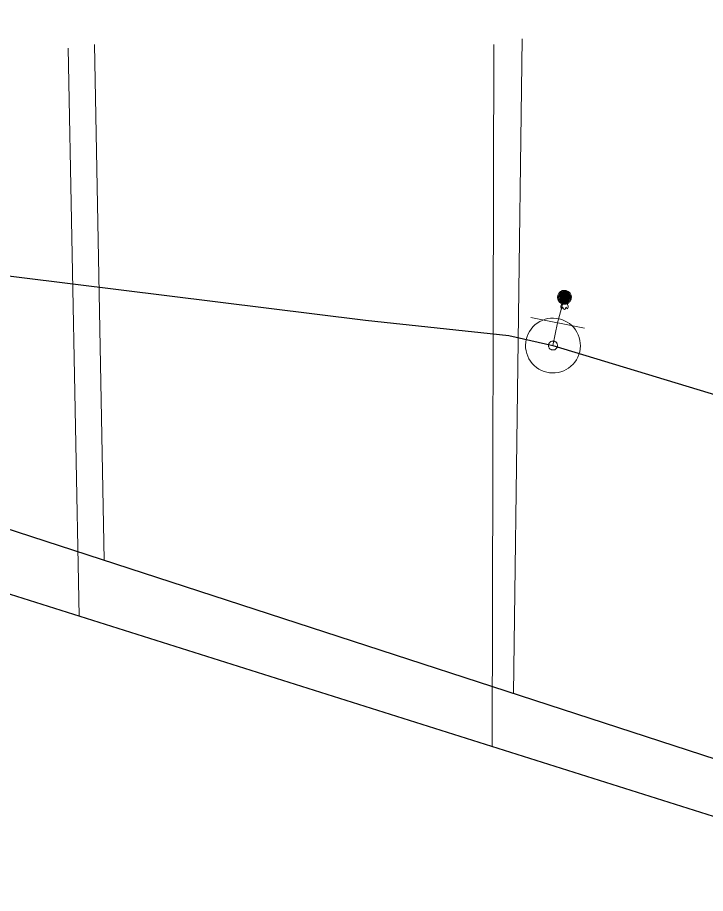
# Model space of a CAD drawing. Extents: x -809028 to -807737, y -990545 to -989489.
# Drawn here: x -808630.57 to -808618.02, y -989812.12 to -989796.15 of the extents above; entities that cross this region are included whole.
import ezdxf

# ---------------------------------------------------------------- set-up
doc = ezdxf.new("R2010")
doc.units = 0
doc.header["$LTSCALE"] = 0.32
for name, color, linetype, lineweight in [('11', 7, 'Continuous', 13), ('14', 7, 'Continuous', 25), ('17', 7, 'Continuous', 25), ('34', 7, 'Continuous', 13), ('47', 7, 'Continuous', 13), ('9', 7, 'Continuous', 13)]:
    doc.layers.add(name, color=color, linetype=linetype, lineweight=lineweight)

msp = doc.modelspace()

# ---------------------------------------------------------------- linework, layer by layer
at = {"layer": '11'}
for p, q in [((-808621.369, -989796.535), (-808621.522, -989808.473)), ((-808629.65, -989796.707), (-808629.447, -989807.064)), ((-808629.169, -989796.638), (-808628.994, -989806.042)), ((-808621.884, -989796.638), (-808621.915, -989809.443))]:
    msp.add_line(p, q, dxfattribs=at)
at = {"layer": '14'}
msp.add_line((-808650.074, -989800.548), (-808613.429, -989812.124), dxfattribs=at)
msp.add_lwpolyline([(-808649.942, -989799.225), (-808613.76, -989810.999), (-808612.533, -989811.198)], dxfattribs=at)
at = {"layer": '14', "lineweight": 13}
msp.add_lwpolyline([(-808620.805, -989802.129), (-808620.721, -989801.714), (-808620.595, -989801.249)], dxfattribs=at)
at = {"layer": '17'}
for points in [[(-808620.805, -989802.129), (-808603.98, -989807.227), (-808601.971, -989808.234), (-808593.698, -989796.145)], [(-808658.368, -989797.43), (-808624.226, -989801.666), (-808621.609, -989801.943), (-808620.805, -989802.129)]]:
    msp.add_lwpolyline(points, dxfattribs=at)
at = {"layer": '34'}
msp.add_line((-808621.211, -989801.615), (-808620.231, -989801.813), dxfattribs=at)
at = {"layer": '47'}
for points in [[(-808620.317, -989802.241), (-808620.309, -989802.19), (-808620.305, -989802.137), (-808620.307, -989802.086), (-808620.314, -989802.034), (-808620.326, -989801.983), (-808620.345, -989801.933), (-808620.368, -989801.887), (-808620.395, -989801.842), (-808620.427, -989801.801), (-808620.463, -989801.763), (-808620.504, -989801.729), (-808620.547, -989801.7), (-808620.593, -989801.676), (-808620.642, -989801.656), (-808620.692, -989801.641), (-808620.743, -989801.633), (-808620.796, -989801.629), (-808620.848, -989801.631), (-808620.899, -989801.638), (-808620.95, -989801.65), (-808621, -989801.669), (-808621.047, -989801.692), (-808621.092, -989801.719), (-808621.133, -989801.751), (-808621.17, -989801.787), (-808621.204, -989801.828), (-808621.234, -989801.871), (-808621.257, -989801.917), (-808621.277, -989801.966), (-808621.292, -989802.016), (-808621.3, -989802.067), (-808621.304, -989802.12), (-808621.303, -989802.172), (-808621.295, -989802.223), (-808621.283, -989802.274), (-808621.265, -989802.324), (-808621.242, -989802.371), (-808621.215, -989802.415), (-808621.182, -989802.457), (-808621.146, -989802.494), (-808621.105, -989802.528), (-808621.063, -989802.557), (-808621.016, -989802.581), (-808620.967, -989802.601), (-808620.917, -989802.616), (-808620.866, -989802.624), (-808620.813, -989802.628), (-808620.762, -989802.627), (-808620.71, -989802.619), (-808620.659, -989802.607), (-808620.609, -989802.589), (-808620.563, -989802.566), (-808620.519, -989802.539), (-808620.477, -989802.506), (-808620.439, -989802.47), (-808620.405, -989802.429), (-808620.377, -989802.387), (-808620.352, -989802.34), (-808620.332, -989802.291)], [(-808620.725, -989802.147), (-808620.723, -989802.138), (-808620.723, -989802.13), (-808620.723, -989802.122), (-808620.724, -989802.113), (-808620.726, -989802.105), (-808620.729, -989802.097), (-808620.733, -989802.089), (-808620.737, -989802.081), (-808620.743, -989802.075), (-808620.749, -989802.069), (-808620.755, -989802.063), (-808620.763, -989802.058), (-808620.77, -989802.054), (-808620.777, -989802.051), (-808620.786, -989802.049), (-808620.795, -989802.047), (-808620.803, -989802.047), (-808620.811, -989802.047), (-808620.82, -989802.048), (-808620.828, -989802.05), (-808620.836, -989802.053), (-808620.844, -989802.057), (-808620.852, -989802.061), (-808620.859, -989802.067), (-808620.864, -989802.073), (-808620.87, -989802.079), (-808620.875, -989802.087), (-808620.879, -989802.094), (-808620.882, -989802.101), (-808620.884, -989802.11), (-808620.886, -989802.119), (-808620.886, -989802.127), (-808620.886, -989802.135), (-808620.885, -989802.144), (-808620.883, -989802.152), (-808620.881, -989802.16), (-808620.876, -989802.168), (-808620.872, -989802.176), (-808620.866, -989802.183), (-808620.86, -989802.188), (-808620.854, -989802.194), (-808620.846, -989802.199), (-808620.839, -989802.203), (-808620.832, -989802.206), (-808620.823, -989802.208), (-808620.814, -989802.21), (-808620.806, -989802.21), (-808620.798, -989802.21), (-808620.789, -989802.209), (-808620.781, -989802.207), (-808620.773, -989802.205), (-808620.765, -989802.2), (-808620.757, -989802.196), (-808620.751, -989802.19), (-808620.745, -989802.184), (-808620.739, -989802.178), (-808620.734, -989802.17), (-808620.73, -989802.163), (-808620.727, -989802.156)]]:
    msp.add_lwpolyline(points, close=True, dxfattribs=at)
at = {"layer": '9'}
for points in [[(-808620.595, -989801.122), (-808620.608, -989801.122), (-808620.621, -989801.124), (-808620.634, -989801.127), (-808620.646, -989801.132), (-808620.658, -989801.138), (-808620.669, -989801.145), (-808620.679, -989801.153), (-808620.689, -989801.163), (-808620.697, -989801.173), (-808620.704, -989801.184), (-808620.71, -989801.196), (-808620.715, -989801.208), (-808620.718, -989801.221), (-808620.72, -989801.234), (-808620.722, -989801.247), (-808620.721, -989801.26), (-808620.719, -989801.273), (-808620.716, -989801.286), (-808620.711, -989801.298), (-808620.705, -989801.31), (-808620.698, -989801.321), (-808620.69, -989801.331), (-808620.68, -989801.341), (-808620.67, -989801.349), (-808620.659, -989801.356), (-808620.647, -989801.362), (-808620.635, -989801.367), (-808620.622, -989801.37), (-808620.609, -989801.372), (-808620.596, -989801.374), (-808620.583, -989801.374), (-808620.57, -989801.372), (-808620.557, -989801.369), (-808620.545, -989801.364), (-808620.533, -989801.358), (-808620.522, -989801.351), (-808620.512, -989801.343), (-808620.502, -989801.333), (-808620.494, -989801.323), (-808620.487, -989801.312), (-808620.481, -989801.3), (-808620.476, -989801.288), (-808620.473, -989801.275), (-808620.471, -989801.262), (-808620.47, -989801.249), (-808620.47, -989801.236), (-808620.472, -989801.223), (-808620.475, -989801.21), (-808620.48, -989801.198), (-808620.486, -989801.186), (-808620.493, -989801.175), (-808620.501, -989801.165), (-808620.511, -989801.155), (-808620.521, -989801.147), (-808620.532, -989801.14), (-808620.544, -989801.134), (-808620.556, -989801.129), (-808620.569, -989801.126), (-808620.582, -989801.124)], [(-808620.595, -989801.376), (-808620.582, -989801.375), (-808620.569, -989801.373), (-808620.556, -989801.37), (-808620.544, -989801.365), (-808620.532, -989801.359), (-808620.521, -989801.352), (-808620.511, -989801.344), (-808620.501, -989801.334), (-808620.493, -989801.324), (-808620.486, -989801.313), (-808620.48, -989801.301), (-808620.475, -989801.289), (-808620.472, -989801.276), (-808620.47, -989801.263), (-808620.469, -989801.25), (-808620.468, -989801.237), (-808620.47, -989801.224), (-808620.473, -989801.211), (-808620.478, -989801.199), (-808620.484, -989801.187), (-808620.491, -989801.176), (-808620.499, -989801.166), (-808620.509, -989801.156), (-808620.519, -989801.148), (-808620.53, -989801.141), (-808620.542, -989801.135), (-808620.554, -989801.13), (-808620.567, -989801.127), (-808620.58, -989801.125), (-808620.593, -989801.124), (-808620.606, -989801.124), (-808620.619, -989801.126), (-808620.632, -989801.129), (-808620.644, -989801.134), (-808620.656, -989801.14), (-808620.667, -989801.147), (-808620.677, -989801.155), (-808620.687, -989801.165), (-808620.695, -989801.175), (-808620.702, -989801.186), (-808620.708, -989801.198), (-808620.713, -989801.21), (-808620.716, -989801.223), (-808620.718, -989801.236), (-808620.721, -989801.249), (-808620.72, -989801.262), (-808620.718, -989801.275), (-808620.715, -989801.288), (-808620.71, -989801.3), (-808620.704, -989801.312), (-808620.697, -989801.323), (-808620.689, -989801.333), (-808620.679, -989801.343), (-808620.669, -989801.351), (-808620.658, -989801.358), (-808620.646, -989801.364), (-808620.634, -989801.369), (-808620.621, -989801.372), (-808620.608, -989801.374)], [(-808620.595, -989801.142), (-808620.606, -989801.141), (-808620.617, -989801.143), (-808620.628, -989801.146), (-808620.638, -989801.15), (-808620.648, -989801.155), (-808620.657, -989801.161), (-808620.666, -989801.168), (-808620.674, -989801.176), (-808620.681, -989801.185), (-808620.687, -989801.194), (-808620.692, -989801.204), (-808620.696, -989801.214), (-808620.699, -989801.225), (-808620.702, -989801.236), (-808620.702, -989801.247), (-808620.702, -989801.258), (-808620.7, -989801.269), (-808620.697, -989801.28), (-808620.693, -989801.29), (-808620.688, -989801.3), (-808620.682, -989801.309), (-808620.675, -989801.318), (-808620.667, -989801.326), (-808620.658, -989801.333), (-808620.649, -989801.339), (-808620.639, -989801.344), (-808620.629, -989801.348), (-808620.618, -989801.351), (-808620.607, -989801.353), (-808620.596, -989801.354), (-808620.585, -989801.355), (-808620.574, -989801.353), (-808620.563, -989801.35), (-808620.553, -989801.346), (-808620.543, -989801.341), (-808620.534, -989801.335), (-808620.525, -989801.328), (-808620.517, -989801.32), (-808620.51, -989801.311), (-808620.504, -989801.302), (-808620.499, -989801.292), (-808620.495, -989801.282), (-808620.492, -989801.271), (-808620.49, -989801.26), (-808620.49, -989801.249), (-808620.489, -989801.238), (-808620.491, -989801.227), (-808620.494, -989801.216), (-808620.498, -989801.206), (-808620.503, -989801.196), (-808620.509, -989801.187), (-808620.516, -989801.178), (-808620.524, -989801.17), (-808620.533, -989801.163), (-808620.542, -989801.157), (-808620.552, -989801.152), (-808620.562, -989801.148), (-808620.573, -989801.145), (-808620.584, -989801.143)], [(-808620.595, -989801.356), (-808620.584, -989801.356), (-808620.573, -989801.354), (-808620.562, -989801.351), (-808620.552, -989801.347), (-808620.542, -989801.342), (-808620.533, -989801.336), (-808620.524, -989801.329), (-808620.516, -989801.321), (-808620.509, -989801.312), (-808620.503, -989801.303), (-808620.498, -989801.293), (-808620.494, -989801.283), (-808620.491, -989801.272), (-808620.489, -989801.261), (-808620.489, -989801.25), (-808620.487, -989801.239), (-808620.489, -989801.228), (-808620.492, -989801.217), (-808620.496, -989801.207), (-808620.501, -989801.197), (-808620.507, -989801.188), (-808620.514, -989801.179), (-808620.522, -989801.171), (-808620.531, -989801.164), (-808620.54, -989801.158), (-808620.55, -989801.153), (-808620.56, -989801.149), (-808620.571, -989801.146), (-808620.582, -989801.144), (-808620.593, -989801.144), (-808620.604, -989801.143), (-808620.615, -989801.145), (-808620.626, -989801.148), (-808620.636, -989801.152), (-808620.646, -989801.157), (-808620.655, -989801.163), (-808620.664, -989801.17), (-808620.672, -989801.178), (-808620.679, -989801.187), (-808620.685, -989801.196), (-808620.69, -989801.206), (-808620.694, -989801.216), (-808620.697, -989801.227), (-808620.699, -989801.238), (-808620.701, -989801.249), (-808620.701, -989801.26), (-808620.699, -989801.271), (-808620.696, -989801.282), (-808620.692, -989801.292), (-808620.687, -989801.302), (-808620.681, -989801.311), (-808620.674, -989801.32), (-808620.666, -989801.328), (-808620.657, -989801.335), (-808620.648, -989801.341), (-808620.638, -989801.346), (-808620.628, -989801.35), (-808620.617, -989801.353), (-808620.606, -989801.355)], [(-808620.595, -989801.161), (-808620.604, -989801.161), (-808620.613, -989801.162), (-808620.622, -989801.165), (-808620.63, -989801.168), (-808620.638, -989801.172), (-808620.646, -989801.177), (-808620.653, -989801.183), (-808620.659, -989801.189), (-808620.665, -989801.196), (-808620.67, -989801.204), (-808620.674, -989801.212), (-808620.677, -989801.22), (-808620.68, -989801.229), (-808620.681, -989801.238), (-808620.683, -989801.247), (-808620.682, -989801.256), (-808620.681, -989801.265), (-808620.678, -989801.274), (-808620.675, -989801.282), (-808620.671, -989801.29), (-808620.666, -989801.298), (-808620.66, -989801.305), (-808620.654, -989801.311), (-808620.647, -989801.317), (-808620.639, -989801.322), (-808620.631, -989801.326), (-808620.623, -989801.329), (-808620.614, -989801.332), (-808620.605, -989801.333), (-808620.596, -989801.335), (-808620.587, -989801.335), (-808620.578, -989801.334), (-808620.569, -989801.331), (-808620.561, -989801.328), (-808620.553, -989801.324), (-808620.545, -989801.319), (-808620.538, -989801.313), (-808620.532, -989801.307), (-808620.526, -989801.3), (-808620.521, -989801.292), (-808620.517, -989801.284), (-808620.514, -989801.276), (-808620.511, -989801.267), (-808620.51, -989801.258), (-808620.509, -989801.249), (-808620.509, -989801.24), (-808620.51, -989801.231), (-808620.513, -989801.222), (-808620.516, -989801.214), (-808620.52, -989801.206), (-808620.525, -989801.198), (-808620.531, -989801.191), (-808620.537, -989801.185), (-808620.544, -989801.179), (-808620.552, -989801.174), (-808620.56, -989801.17), (-808620.568, -989801.167), (-808620.577, -989801.164), (-808620.586, -989801.163)], [(-808620.595, -989801.337), (-808620.586, -989801.336), (-808620.577, -989801.335), (-808620.568, -989801.332), (-808620.56, -989801.329), (-808620.552, -989801.325), (-808620.544, -989801.32), (-808620.537, -989801.314), (-808620.531, -989801.308), (-808620.525, -989801.301), (-808620.52, -989801.293), (-808620.516, -989801.285), (-808620.513, -989801.277), (-808620.51, -989801.268), (-808620.509, -989801.259), (-808620.508, -989801.25), (-808620.507, -989801.241), (-808620.508, -989801.232), (-808620.511, -989801.223), (-808620.514, -989801.215), (-808620.518, -989801.207), (-808620.523, -989801.199), (-808620.529, -989801.192), (-808620.535, -989801.186), (-808620.542, -989801.18), (-808620.55, -989801.175), (-808620.558, -989801.171), (-808620.566, -989801.168), (-808620.575, -989801.165), (-808620.584, -989801.164), (-808620.593, -989801.163), (-808620.602, -989801.163), (-808620.611, -989801.164), (-808620.62, -989801.167), (-808620.628, -989801.17), (-808620.636, -989801.174), (-808620.644, -989801.179), (-808620.651, -989801.185), (-808620.657, -989801.191), (-808620.663, -989801.198), (-808620.668, -989801.206), (-808620.672, -989801.214), (-808620.675, -989801.222), (-808620.678, -989801.231), (-808620.679, -989801.24), (-808620.682, -989801.249), (-808620.681, -989801.258), (-808620.68, -989801.267), (-808620.677, -989801.276), (-808620.674, -989801.284), (-808620.67, -989801.292), (-808620.665, -989801.3), (-808620.659, -989801.307), (-808620.653, -989801.313), (-808620.646, -989801.319), (-808620.638, -989801.324), (-808620.63, -989801.328), (-808620.622, -989801.331), (-808620.613, -989801.334), (-808620.604, -989801.335)], [(-808620.595, -989801.181), (-808620.602, -989801.181), (-808620.609, -989801.182), (-808620.616, -989801.183), (-808620.622, -989801.186), (-808620.628, -989801.189), (-808620.634, -989801.193), (-808620.64, -989801.197), (-808620.645, -989801.202), (-808620.649, -989801.208), (-808620.653, -989801.214), (-808620.656, -989801.22), (-808620.659, -989801.226), (-808620.66, -989801.233), (-808620.663, -989801.24), (-808620.663, -989801.247), (-808620.663, -989801.254), (-808620.661, -989801.261), (-808620.66, -989801.268), (-808620.657, -989801.274), (-808620.654, -989801.281), (-808620.65, -989801.286), (-808620.646, -989801.292), (-808620.641, -989801.297), (-808620.635, -989801.301), (-808620.629, -989801.305), (-808620.623, -989801.308), (-808620.617, -989801.311), (-808620.61, -989801.313), (-808620.603, -989801.314), (-808620.596, -989801.315), (-808620.589, -989801.316), (-808620.582, -989801.315), (-808620.575, -989801.313), (-808620.569, -989801.31), (-808620.562, -989801.307), (-808620.557, -989801.303), (-808620.551, -989801.299), (-808620.546, -989801.294), (-808620.542, -989801.288), (-808620.538, -989801.283), (-808620.535, -989801.276), (-808620.532, -989801.27), (-808620.53, -989801.263), (-808620.529, -989801.256), (-808620.529, -989801.249), (-808620.529, -989801.242), (-808620.529, -989801.235), (-808620.531, -989801.228), (-808620.534, -989801.222), (-808620.537, -989801.216), (-808620.541, -989801.21), (-808620.545, -989801.204), (-808620.55, -989801.199), (-808620.556, -989801.195), (-808620.561, -989801.191), (-808620.568, -989801.188), (-808620.574, -989801.185), (-808620.581, -989801.184), (-808620.588, -989801.182)], [(-808620.595, -989801.317), (-808620.588, -989801.317), (-808620.581, -989801.315), (-808620.574, -989801.314), (-808620.568, -989801.311), (-808620.562, -989801.308), (-808620.556, -989801.304), (-808620.55, -989801.3), (-808620.545, -989801.295), (-808620.541, -989801.289), (-808620.537, -989801.283), (-808620.534, -989801.277), (-808620.531, -989801.271), (-808620.53, -989801.264), (-808620.528, -989801.257), (-808620.528, -989801.25), (-808620.526, -989801.243), (-808620.528, -989801.236), (-808620.529, -989801.229), (-808620.532, -989801.223), (-808620.535, -989801.216), (-808620.539, -989801.211), (-808620.543, -989801.205), (-808620.548, -989801.2), (-808620.554, -989801.196), (-808620.56, -989801.192), (-808620.566, -989801.189), (-808620.572, -989801.186), (-808620.579, -989801.184), (-808620.586, -989801.183), (-808620.593, -989801.183), (-808620.6, -989801.182), (-808620.607, -989801.183), (-808620.614, -989801.185), (-808620.62, -989801.188), (-808620.627, -989801.191), (-808620.632, -989801.195), (-808620.638, -989801.199), (-808620.643, -989801.204), (-808620.647, -989801.21), (-808620.651, -989801.215), (-808620.654, -989801.222), (-808620.657, -989801.228), (-808620.659, -989801.235), (-808620.66, -989801.242), (-808620.662, -989801.249), (-808620.662, -989801.256), (-808620.661, -989801.263), (-808620.659, -989801.27), (-808620.656, -989801.276), (-808620.653, -989801.282), (-808620.649, -989801.288), (-808620.645, -989801.294), (-808620.64, -989801.299), (-808620.634, -989801.303), (-808620.629, -989801.307), (-808620.622, -989801.31), (-808620.616, -989801.313), (-808620.609, -989801.314), (-808620.602, -989801.316)], [(-808620.595, -989801.201), (-808620.6, -989801.201), (-808620.605, -989801.201), (-808620.61, -989801.202), (-808620.614, -989801.204), (-808620.619, -989801.206), (-808620.623, -989801.209), (-808620.626, -989801.212), (-808620.63, -989801.216), (-808620.633, -989801.219), (-808620.636, -989801.223), (-808620.638, -989801.228), (-808620.64, -989801.232), (-808620.641, -989801.237), (-808620.643, -989801.242), (-808620.643, -989801.247), (-808620.643, -989801.252), (-808620.642, -989801.257), (-808620.641, -989801.262), (-808620.639, -989801.266), (-808620.637, -989801.271), (-808620.634, -989801.275), (-808620.631, -989801.279), (-808620.627, -989801.282), (-808620.624, -989801.285), (-808620.62, -989801.288), (-808620.615, -989801.29), (-808620.611, -989801.292), (-808620.606, -989801.293), (-808620.601, -989801.294), (-808620.596, -989801.295), (-808620.591, -989801.296), (-808620.586, -989801.295), (-808620.581, -989801.294), (-808620.577, -989801.292), (-808620.572, -989801.29), (-808620.568, -989801.287), (-808620.564, -989801.284), (-808620.561, -989801.281), (-808620.558, -989801.277), (-808620.555, -989801.273), (-808620.553, -989801.268), (-808620.551, -989801.264), (-808620.55, -989801.259), (-808620.549, -989801.254), (-808620.549, -989801.249), (-808620.549, -989801.244), (-808620.55, -989801.239), (-808620.55, -989801.234), (-808620.552, -989801.23), (-808620.554, -989801.225), (-808620.557, -989801.221), (-808620.56, -989801.218), (-808620.563, -989801.214), (-808620.567, -989801.211), (-808620.571, -989801.208), (-808620.576, -989801.206), (-808620.58, -989801.204), (-808620.585, -989801.203), (-808620.59, -989801.202)], [(-808620.595, -989801.297), (-808620.59, -989801.297), (-808620.585, -989801.296), (-808620.58, -989801.295), (-808620.576, -989801.293), (-808620.571, -989801.291), (-808620.567, -989801.288), (-808620.564, -989801.285), (-808620.56, -989801.281), (-808620.557, -989801.278), (-808620.554, -989801.274), (-808620.552, -989801.269), (-808620.55, -989801.265), (-808620.549, -989801.26), (-808620.548, -989801.255), (-808620.548, -989801.25), (-808620.546, -989801.245), (-808620.547, -989801.24), (-808620.548, -989801.235), (-808620.55, -989801.231), (-808620.552, -989801.226), (-808620.555, -989801.222), (-808620.558, -989801.218), (-808620.562, -989801.215), (-808620.565, -989801.212), (-808620.569, -989801.209), (-808620.574, -989801.207), (-808620.578, -989801.205), (-808620.583, -989801.204), (-808620.588, -989801.203), (-808620.593, -989801.203), (-808620.598, -989801.202), (-808620.603, -989801.203), (-808620.608, -989801.204), (-808620.612, -989801.206), (-808620.617, -989801.208), (-808620.621, -989801.211), (-808620.625, -989801.214), (-808620.628, -989801.217), (-808620.631, -989801.221), (-808620.634, -989801.225), (-808620.636, -989801.23), (-808620.638, -989801.234), (-808620.639, -989801.239), (-808620.64, -989801.244), (-808620.642, -989801.249), (-808620.642, -989801.254), (-808620.641, -989801.259), (-808620.64, -989801.264), (-808620.638, -989801.268), (-808620.636, -989801.273), (-808620.633, -989801.277), (-808620.63, -989801.28), (-808620.627, -989801.284), (-808620.623, -989801.287), (-808620.619, -989801.29), (-808620.614, -989801.292), (-808620.61, -989801.294), (-808620.605, -989801.295), (-808620.6, -989801.296)], [(-808620.595, -989801.222), (-808620.598, -989801.221), (-808620.601, -989801.22), (-808620.603, -989801.221), (-808620.606, -989801.222), (-808620.609, -989801.223), (-808620.611, -989801.225), (-808620.613, -989801.227), (-808620.615, -989801.229), (-808620.617, -989801.231), (-808620.619, -989801.233), (-808620.621, -989801.236), (-808620.622, -989801.239), (-808620.622, -989801.241), (-808620.623, -989801.244), (-808620.623, -989801.247), (-808620.623, -989801.25), (-808620.623, -989801.253), (-808620.622, -989801.256), (-808620.621, -989801.258), (-808620.62, -989801.261), (-808620.618, -989801.263), (-808620.616, -989801.266), (-808620.614, -989801.268), (-808620.612, -989801.269), (-808620.61, -989801.271), (-808620.607, -989801.272), (-808620.604, -989801.274), (-808620.602, -989801.274), (-808620.599, -989801.275), (-808620.596, -989801.276), (-808620.593, -989801.276), (-808620.59, -989801.276), (-808620.587, -989801.275), (-808620.585, -989801.274), (-808620.582, -989801.273), (-808620.58, -989801.271), (-808620.577, -989801.27), (-808620.575, -989801.268), (-808620.574, -989801.265), (-808620.572, -989801.263), (-808620.571, -989801.26), (-808620.57, -989801.258), (-808620.569, -989801.255), (-808620.569, -989801.252), (-808620.568, -989801.249), (-808620.569, -989801.246), (-808620.568, -989801.243), (-808620.57, -989801.241), (-808620.57, -989801.238), (-808620.571, -989801.235), (-808620.573, -989801.233), (-808620.574, -989801.231), (-808620.576, -989801.229), (-808620.579, -989801.227), (-808620.581, -989801.225), (-808620.584, -989801.224), (-808620.586, -989801.223), (-808620.589, -989801.222), (-808620.592, -989801.222)], [(-808620.595, -989801.277), (-808620.592, -989801.277), (-808620.589, -989801.277), (-808620.587, -989801.276), (-808620.584, -989801.275), (-808620.581, -989801.274), (-808620.579, -989801.272), (-808620.577, -989801.27), (-808620.575, -989801.268), (-808620.573, -989801.266), (-808620.571, -989801.264), (-808620.57, -989801.261), (-808620.569, -989801.258), (-808620.568, -989801.256), (-808620.568, -989801.253), (-808620.568, -989801.25), (-808620.566, -989801.247), (-808620.566, -989801.244), (-808620.567, -989801.241), (-808620.568, -989801.239), (-808620.569, -989801.236), (-808620.571, -989801.234), (-808620.573, -989801.231), (-808620.575, -989801.229), (-808620.577, -989801.228), (-808620.579, -989801.226), (-808620.582, -989801.225), (-808620.585, -989801.224), (-808620.587, -989801.223), (-808620.59, -989801.223), (-808620.593, -989801.222), (-808620.596, -989801.222), (-808620.599, -989801.222), (-808620.602, -989801.223), (-808620.604, -989801.224), (-808620.607, -989801.225), (-808620.609, -989801.227), (-808620.612, -989801.228), (-808620.614, -989801.23), (-808620.615, -989801.233), (-808620.617, -989801.235), (-808620.618, -989801.238), (-808620.619, -989801.24), (-808620.62, -989801.243), (-808620.62, -989801.246), (-808620.623, -989801.249), (-808620.622, -989801.252), (-808620.622, -989801.255), (-808620.621, -989801.257), (-808620.62, -989801.26), (-808620.619, -989801.263), (-808620.617, -989801.265), (-808620.616, -989801.267), (-808620.614, -989801.269), (-808620.611, -989801.271), (-808620.609, -989801.273), (-808620.606, -989801.274), (-808620.604, -989801.275), (-808620.601, -989801.276), (-808620.598, -989801.276)], [(-808620.595, -989801.24), (-808620.597, -989801.24), (-808620.597, -989801.24), (-808620.597, -989801.241), (-808620.599, -989801.241), (-808620.6, -989801.24), (-808620.6, -989801.242), (-808620.6, -989801.242), (-808620.602, -989801.242), (-808620.602, -989801.242), (-808620.603, -989801.243), (-808620.603, -989801.245), (-808620.603, -989801.245), (-808620.604, -989801.245), (-808620.604, -989801.247), (-808620.604, -989801.247), (-808620.604, -989801.248), (-808620.604, -989801.249), (-808620.603, -989801.249), (-808620.603, -989801.25), (-808620.603, -989801.252), (-808620.602, -989801.252), (-808620.602, -989801.252), (-808620.601, -989801.253), (-808620.601, -989801.253), (-808620.6, -989801.255), (-808620.599, -989801.255), (-808620.598, -989801.256), (-808620.598, -989801.256), (-808620.597, -989801.256), (-808620.596, -989801.256), (-808620.595, -989801.257), (-808620.594, -989801.257), (-808620.594, -989801.257), (-808620.593, -989801.256), (-808620.592, -989801.256), (-808620.591, -989801.255), (-808620.591, -989801.255), (-808620.59, -989801.254), (-808620.59, -989801.254), (-808620.589, -989801.253), (-808620.589, -989801.252), (-808620.588, -989801.251), (-808620.588, -989801.251), (-808620.588, -989801.25), (-808620.588, -989801.249), (-808620.588, -989801.248), (-808620.588, -989801.247), (-808620.588, -989801.247), (-808620.589, -989801.246), (-808620.588, -989801.245), (-808620.59, -989801.244), (-808620.59, -989801.244), (-808620.59, -989801.243), (-808620.59, -989801.243), (-808620.592, -989801.242), (-808620.593, -989801.242), (-808620.594, -989801.242), (-808620.594, -989801.24), (-808620.595, -989801.24)], [(-808620.595, -989801.258), (-808620.594, -989801.258), (-808620.593, -989801.258), (-808620.593, -989801.257), (-808620.592, -989801.257), (-808620.591, -989801.257), (-808620.59, -989801.256), (-808620.59, -989801.256), (-808620.589, -989801.255), (-808620.589, -989801.255), (-808620.588, -989801.254), (-808620.588, -989801.253), (-808620.588, -989801.252), (-808620.587, -989801.252), (-808620.587, -989801.251), (-808620.587, -989801.25), (-808620.587, -989801.249), (-808620.587, -989801.248), (-808620.588, -989801.248), (-808620.587, -989801.247), (-808620.586, -989801.246), (-808620.587, -989801.245), (-808620.587, -989801.245), (-808620.588, -989801.244), (-808620.588, -989801.244), (-808620.589, -989801.243), (-808620.59, -989801.243), (-808620.591, -989801.242), (-808620.591, -989801.242), (-808620.592, -989801.242), (-808620.593, -989801.242), (-808620.594, -989801.242), (-808620.595, -989801.242), (-808620.595, -989801.242), (-808620.596, -989801.242), (-808620.597, -989801.242), (-808620.598, -989801.243), (-808620.598, -989801.243), (-808620.599, -989801.244), (-808620.599, -989801.244), (-808620.6, -989801.245), (-808620.6, -989801.246), (-808620.602, -989801.247), (-808620.602, -989801.247), (-808620.603, -989801.248), (-808620.603, -989801.249), (-808620.603, -989801.25), (-808620.603, -989801.251), (-808620.603, -989801.251), (-808620.602, -989801.252), (-808620.602, -989801.253), (-808620.601, -989801.254), (-808620.601, -989801.254), (-808620.6, -989801.255), (-808620.6, -989801.255), (-808620.599, -989801.256), (-808620.598, -989801.256), (-808620.597, -989801.256), (-808620.597, -989801.257), (-808620.596, -989801.257)]]:
    msp.add_lwpolyline(points, close=True, dxfattribs=at)
for points in [[(-808620.649, -989801.461), (-808620.661, -989801.435), (-808620.661, -989801.408), (-808620.649, -989801.382), (-808620.634, -989801.369)], [(-808620.54, -989801.461), (-808620.529, -989801.435), (-808620.529, -989801.408), (-808620.541, -989801.382), (-808620.555, -989801.369)], [(-808620.622, -989801.431), (-808620.642, -989801.455), (-808620.649, -989801.461)], [(-808620.622, -989801.431), (-808620.612, -989801.457), (-808620.595, -989801.474)], [(-808620.568, -989801.431), (-808620.577, -989801.457), (-808620.595, -989801.474)], [(-808620.568, -989801.431), (-808620.548, -989801.455), (-808620.54, -989801.461)]]:
    msp.add_lwpolyline(points, dxfattribs=at)

doc.saveas('drawing.dxf')
